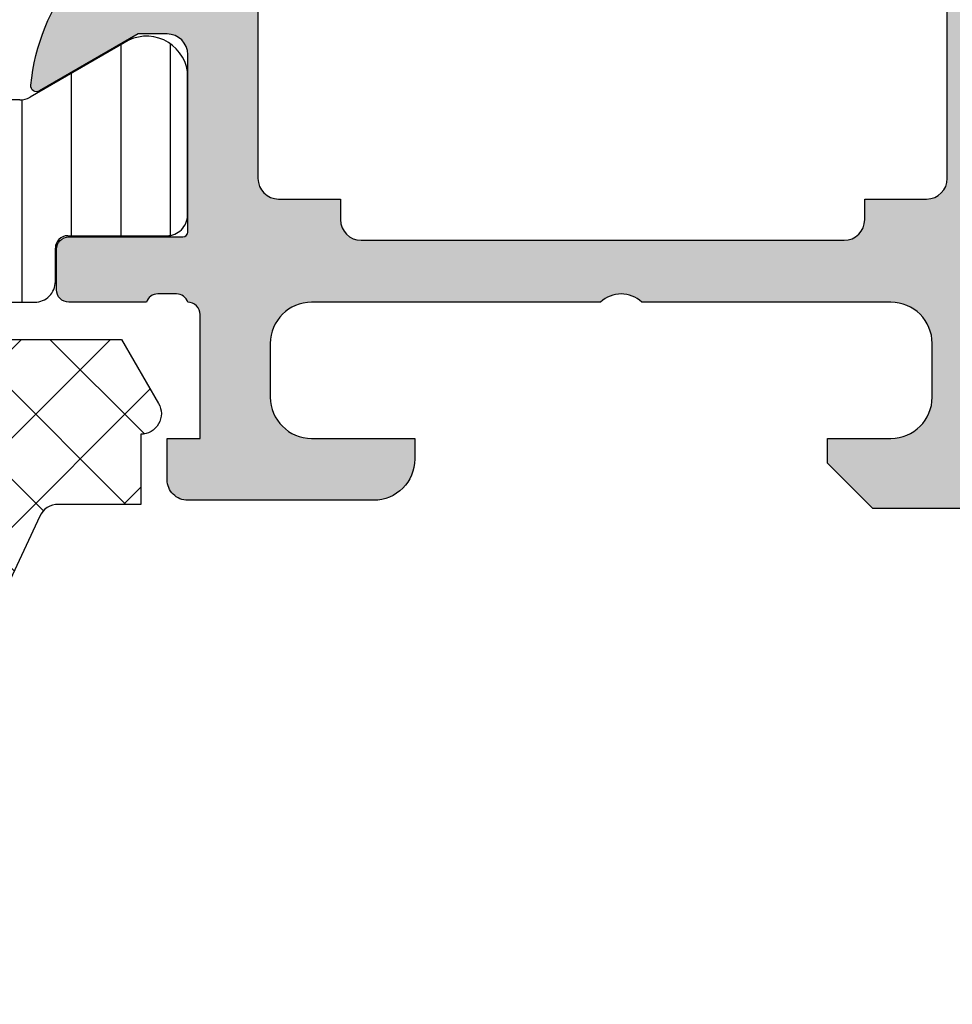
# Model space of a CAD drawing. Header units: millimetres. Extents: x 247761 to 294611, y 172579 to 236863.
# Tile 412 of 596: x 249784 to 249806, y 195423 to 195447. Entities that reach past the tile are written whole.
import ezdxf

# ---------------------------------------------------------------- set-up
doc = ezdxf.new("R2010")
doc.units = ezdxf.units.MM
doc.layers.add('FASÁDA DETAILNÍ', color=4, linetype='Continuous')
doc.layers.add('NOVA', color=240, linetype='Continuous')

# ---------------------------------------------------------------- blocks, each defined once
blk = doc.blocks.new('A$C69D17D4D')
at = {"layer": 'FASÁDA DETAILNÍ'}
h = blk.add_hatch(color=256, dxfattribs=at)
edge = h.paths.add_edge_path()
edge.add_arc((-24856.93811075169, 22086.81045535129), 0.1199999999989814, 0, 90.000000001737)
edge.add_line((-24856.93811075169, 22086.93045535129), (-24859.69810875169, 22086.93045535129))
edge.add_arc((-24859.69810875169, 22087.23045535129), 0.3000000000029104, 180.0000000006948, 270, ccw=False)
edge.add_line((-24859.99810875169, 22087.23045535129), (-24859.99810875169, 22088.21042967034))
edge.add_arc((-24859.69810875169, 22088.21042967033), 0.2999999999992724, 90, 179.9999999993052, ccw=False)
edge.add_line((-24859.69810875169, 22088.51042967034), (-24857.81809775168, 22088.51042967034))
edge.add_arc((-24857.55055441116, 22088.58929676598), 0.278925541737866, 196.4245945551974, 271.1628700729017)
edge.add_line((-24857.54489375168, 22088.31042867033), (-24857.09129975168, 22088.31042867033))
edge.add_arc((-24857.08563134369, 22088.58926611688), 0.2788950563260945, 268.8354106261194, 343.580123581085)
edge.add_line((-24856.81811075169, 22088.51042967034), (-24856.81811075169, 22089.31060438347))
edge.add_arc((-24855.81811075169, 22089.31060438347), 1, 90, 180, ccw=False)
edge.add_line((-24855.81811075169, 22090.31060438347), (-24852.31810339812, 22090.31060438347))
edge.add_arc((-24852.31812322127, 22089.31058456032), 1.000019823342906, 0.0011357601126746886, 89.99886423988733, ccw=False)
edge.add_line((-24851.31810339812, 22089.31060438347), (-24851.31810339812, 22088.81060438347))
edge.add_line((-24851.31810339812, 22088.81060438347), (-24853.81810339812, 22088.81060438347))
edge.add_arc((-24853.81805801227, 22087.81055899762), 1.000045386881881, 90.00260029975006, 179.9973997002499)
edge.add_line((-24854.81810339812, 22087.81060438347), (-24854.81810339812, 22086.51058607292))
edge.add_arc((-24853.81805089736, 22086.51063857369), 1.00005250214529, 180.003007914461, 269.996992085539)
edge.add_line((-24853.81810339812, 22085.51058607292), (-24846.81810339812, 22085.51058607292))
edge.add_arc((-24846.31810339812, 22086.03570782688), 0.7250881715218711, 226.4038161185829, 313.5961838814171)
edge.add_line((-24845.81810339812, 22085.51058607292), (-24839.78401526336, 22085.51058607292))
edge.add_arc((-24839.78406776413, 22086.51063857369), 1.00005250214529, 270.003007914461, 359.996992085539)
edge.add_line((-24838.78401526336, 22086.51058607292), (-24838.78401526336, 22087.81060438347))
edge.add_arc((-24839.78406064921, 22087.81055899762), 1.000045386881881, 0.002600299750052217, 89.99739970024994)
edge.add_line((-24839.78401526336, 22088.81060438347), (-24841.31810339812, 22088.81060438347))
edge.add_line((-24841.31810339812, 22088.81060438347), (-24841.31810339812, 22089.41061048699))
edge.add_line((-24841.31810339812, 22089.41061048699), (-24840.21809729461, 22090.51058607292))
edge.add_line((-24840.21809729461, 22090.51058607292), (-24836.81810339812, 22090.51058607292))
edge.add_line((-24836.81810339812, 22090.51058607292), (-24836.81810339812, 22063.51068525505))
edge.add_line((-24836.81810339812, 22063.51068525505), (-24840.21809729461, 22063.51068525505))
edge.add_line((-24840.21809729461, 22063.51068525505), (-24841.31810339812, 22064.61066084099))
edge.add_line((-24841.31810339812, 22064.61066084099), (-24841.31810339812, 22065.21066694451))
edge.add_line((-24841.31810339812, 22065.21066694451), (-24839.78401526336, 22065.21066694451))
edge.add_arc((-24839.78406064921, 22066.21071233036), 1.000045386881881, 270.00260029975, 359.99739970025)
edge.add_line((-24838.78401526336, 22066.21066694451), (-24838.78401526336, 22067.51068525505))
edge.add_arc((-24839.78406776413, 22067.51063275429), 1.00005250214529, 0.003007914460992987, 89.996992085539)
edge.add_line((-24839.78401526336, 22068.51068525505), (-24845.81810339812, 22068.51068525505))
edge.add_arc((-24846.31810339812, 22067.98556350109), 0.7250881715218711, 46.4038161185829, 133.5961838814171)
edge.add_line((-24846.81810339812, 22068.51068525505), (-24853.81810339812, 22068.51068525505))
edge.add_arc((-24853.81805089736, 22067.51063275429), 1.00005250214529, 90.003007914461, 179.996992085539)
edge.add_line((-24854.81810339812, 22067.51068525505), (-24854.81810339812, 22066.21066694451))
edge.add_arc((-24853.81805801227, 22066.21071233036), 1.000045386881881, 180.00260029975, 269.9973997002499)
edge.add_line((-24853.81810339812, 22065.21066694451), (-24851.31810339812, 22065.21066694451))
edge.add_line((-24851.31810339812, 22065.21066694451), (-24851.31810339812, 22064.71066694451))
edge.add_arc((-24852.31812322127, 22064.71068676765), 1.000019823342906, 270.00113576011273, 359.9988642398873, ccw=False)
edge.add_line((-24852.31810339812, 22063.71066694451), (-24856.81810339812, 22063.71066694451))
edge.add_arc((-24856.81811371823, 22064.2106566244), 0.4999896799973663, 179.9988173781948, 270.0011826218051, ccw=False)
edge.add_line((-24857.31810339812, 22064.21066694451), (-24857.31810339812, 22065.21066694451))
edge.add_line((-24857.31810339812, 22065.21066694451), (-24856.51810034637, 22065.21066694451))
edge.add_line((-24856.51810034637, 22065.21066694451), (-24856.51810034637, 22068.21068220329))
edge.add_arc((-24856.81810806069, 22068.21068489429), 0.3000077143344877, 359.9994860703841, 450.0005139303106)
edge.add_arc((-24857.08563134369, 22068.43185616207), 0.2788950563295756, 16.41987641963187, 91.16458937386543)
edge.add_line((-24857.09129975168, 22068.71069360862), (-24857.54489375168, 22068.71069360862))
edge.add_arc((-24857.55055441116, 22068.43182551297), 0.2789255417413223, 88.83712992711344, 163.5754054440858)
edge.add_line((-24857.81809775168, 22068.51069260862), (-24859.69810875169, 22068.51069260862))
edge.add_arc((-24859.69810875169, 22068.81069260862), 0.2999999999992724, 180, 270, ccw=False)
edge.add_line((-24859.99810875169, 22068.81069260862), (-24859.99810875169, 22069.79066692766))
edge.add_arc((-24859.69810875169, 22069.79066692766), 0.2999999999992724, 90, 180, ccw=False)
edge.add_line((-24859.69810875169, 22070.09066692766), (-24856.93811075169, 22070.09066692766))
edge.add_arc((-24856.93811075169, 22070.21066692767), 0.1200000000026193, 269.9999999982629, 359.999999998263)
edge.add_line((-24856.81811075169, 22070.21066692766), (-24856.81811075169, 22074.51069260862))
edge.add_arc((-24857.31811075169, 22074.51069260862), 0.5, 0, 90)
edge.add_line((-24857.31811075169, 22075.01069260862), (-24858.01811075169, 22075.01069260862))
edge.add_line((-24858.01811075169, 22075.01069260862), (-24860.41093107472, 22073.629197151))
edge.add_arc((-24860.47999096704, 22073.74881239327), 0.1381197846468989, 172.2975625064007, 299.99999999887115, ccw=False)
edge.add_arc((-24855.63863973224, 22073.30119400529), 5.000000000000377, 108.7094007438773, 174.6507719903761, ccw=False)
edge.add_arc((-24857.40286592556, 22078.51056113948), 0.4999999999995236, 288.7094007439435, 431.2905992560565)
edge.add_arc((-24855.63863973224, 22083.71992827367), 5.000000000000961, 185.3492280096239, 251.2905992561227, ccw=False)
edge.add_arc((-24860.47999096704, 22083.27230988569), 0.1381197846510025, 60.00000000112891, 187.7024374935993, ccw=False)
edge.add_line((-24860.41093107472, 22083.39192512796), (-24858.01811075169, 22082.01042967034))
edge.add_line((-24858.01811075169, 22082.01042967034), (-24857.31811075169, 22082.01042967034))
edge.add_arc((-24857.31811075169, 22082.51042967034), 0.5, 270, 360)
edge.add_line((-24856.81811075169, 22082.51042967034), (-24856.81811075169, 22086.81045535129))
edge = h.paths.add_edge_path(flags=16)
edge.add_arc((-24838.91810950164, 22071.51067762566), 0.5, 270, 360)
edge.add_line((-24838.41810950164, 22071.51067762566), (-24838.41810950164, 22083.51058607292))
edge.add_arc((-24838.91810950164, 22083.51058607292), 0.5, 0, 90)
edge.add_line((-24838.91810950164, 22084.01058607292), (-24854.61809119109, 22084.01058607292))
edge.add_arc((-24854.61809119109, 22083.51058607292), 0.5, 90, 180)
edge.add_line((-24855.11809119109, 22083.51058607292), (-24855.11809119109, 22071.51067762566))
edge.add_arc((-24854.61809119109, 22071.51067762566), 0.5, 180, 270)
edge.add_line((-24854.61809119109, 22071.01067762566), (-24853.11809119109, 22071.01067762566))
edge.add_line((-24853.11809119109, 22071.01067762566), (-24853.11809119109, 22070.51067762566))
edge.add_arc((-24852.61809119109, 22070.51067762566), 0.5, 180, 270)
edge.add_line((-24852.61809119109, 22070.01067762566), (-24840.91810950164, 22070.01067762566))
edge.add_arc((-24840.91810950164, 22070.51067762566), 0.5, 270, 360)
edge.add_line((-24840.41810950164, 22070.51067762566), (-24840.41810950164, 22071.01067762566))
edge.add_line((-24840.41810950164, 22071.01067762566), (-24838.91810950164, 22071.01067762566))
h = blk.add_hatch(dxfattribs=at)
h.set_pattern_fill('LINIE', color=256, scale=1.2, angle=90, style=0)
h.set_pattern_definition([(90, (19.28296211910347, -0.6246130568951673), (-1.2, 7.347638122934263e-17), [])])
edge = h.paths.add_edge_path()
edge.add_arc((-24896.40802008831, 22069.81977573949), 0.2999999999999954, 0.0020752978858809, 90.00207529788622, ccw=False)
edge.add_line((-24896.1080200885, 22069.81978660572), (-24896.10799146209, 22069.00945527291))
edge.add_arc((-24895.60799414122, 22069.0094707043), 0.4999973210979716, 180.0017683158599, 270.0023822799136)
edge.add_line((-24895.60797335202, 22068.50947338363), (-24894.7669011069, 22068.50815283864))
edge.add_arc((-24894.76690110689, 22068.30815283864), 0.1999999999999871, 3.979039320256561e-13, 90.00000000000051, ccw=False)
edge.add_line((-24894.5669011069, 22068.30815283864), (-24894.5669011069, 22064.20815283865))
edge.add_arc((-24894.0669011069, 22064.20815283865), 0.5000000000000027, 179.9999999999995, 269.9999999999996)
edge.add_line((-24894.0669011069, 22063.70815283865), (-24893.23615188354, 22063.70815283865))
edge.add_arc((-24893.23615188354, 22064.70815283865), 0.9999999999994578, 270.0000000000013, 344.9999999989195)
edge.add_line((-24892.27022605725, 22064.44933379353), (-24892.06690110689, 22065.20815283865))
edge.add_line((-24892.0669011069, 22065.20815283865), (-24893.0669011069, 22065.20815283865))
edge.add_line((-24893.0669011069, 22065.20815283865), (-24893.0669011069, 22067.50815283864))
edge.add_arc((-24892.06277462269, 22067.50644359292), 1.004127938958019, 90.23408772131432, 179.9024699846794, ccw=False)
edge.add_line((-24892.06687707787, 22068.51056315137), (-24889.06699872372, 22068.51056315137))
edge.add_arc((-24889.07102707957, 22067.5064438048), 1.004127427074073, 360.09751797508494, 449.7701403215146, ccw=False)
edge.add_line((-24888.0669011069, 22067.50815283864), (-24888.0669011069, 22065.20815283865))
edge.add_line((-24888.0669011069, 22065.20815283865), (-24889.0669011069, 22065.20815283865))
edge.add_line((-24889.0669011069, 22065.20815283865), (-24888.86357615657, 22064.44933379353))
edge.add_arc((-24887.89765033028, 22064.70815283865), 1.000000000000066, 195.0000000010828, 269.9999999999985)
edge.add_line((-24887.89765033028, 22063.70815283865), (-24887.0669011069, 22063.70815283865))
edge.add_arc((-24887.06690110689, 22064.20815283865), 0.4999999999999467, 270, 360)
edge.add_line((-24886.5669011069, 22064.20815283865), (-24886.5669011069, 22068.30815283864))
edge.add_arc((-24886.36272801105, 22068.30642428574), 0.2041804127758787, 91.1558689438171, 179.5149389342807, ccw=False)
edge.add_line((-24886.36684680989, 22068.51056315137), (-24860.52548000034, 22068.51058607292))
edge.add_arc((-24860.52549543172, 22069.01058339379), 0.4999973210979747, 270.0017683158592, 360.002382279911)
edge.add_line((-24860.02549811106, 22069.01060418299), (-24860.02552673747, 22069.8209355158))
edge.add_arc((-24859.72552673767, 22069.82094638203), 0.299999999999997, 90.0020752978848, 180.0020752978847, ccw=False)
edge.add_line((-24859.72553760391, 22070.12094638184), (-24857.32553921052, 22070.12070136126))
edge.add_arc((-24857.32555468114, 22070.62069733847), 0.499995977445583, 270.0017728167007, 360.0023777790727)
edge.add_line((-24856.82555870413, 22070.62071808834), (-24856.82568535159, 22074.09725958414))
edge.add_arc((-24857.81549827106, 22073.95491308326), 0.99999607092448, 368.1836833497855, 482.7290913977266)
edge.add_line((-24858.35616366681, 22074.79614614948), (-24860.63977275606, 22073.47759372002))
edge.add_arc((-24860.88978841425, 22073.91059738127), 0.5000000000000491, 270.00213520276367, 300.00207189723, ccw=False)
edge.add_line((-24860.8897697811, 22073.41059738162), (-24895.2440385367, 22073.40951106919))
edge.add_arc((-24895.24405612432, 22073.90951106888), 0.5000000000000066, 240.0020786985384, 270.0020153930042, ccw=False)
edge.add_line((-24895.49404041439, 22073.47648929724), (-24897.77774501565, 22074.79487629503))
edge.add_arc((-24898.31834946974, 22073.95360406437), 0.9999960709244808, 417.2750591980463, 531.8204672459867)
edge.add_line((-24899.30817269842, 22074.09587886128), (-24899.30804605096, 22070.61933736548))
edge.add_arc((-24898.80805007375, 22070.6193528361), 0.4999959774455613, 180.0017728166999, 270.0023777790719)
edge.add_line((-24898.80802932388, 22070.11935685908), (-24896.40803095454, 22070.11977573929))
edge = h.paths.add_edge_path(flags=16)
edge.add_line((-24872.21690735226, 22070.31005134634), (-24872.21690735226, 22071.61004545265))
edge.add_arc((-24871.71691099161, 22071.61004909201), 0.4999963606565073, 89.99958295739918, 180.0004170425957, ccw=False)
edge.add_line((-24871.71690735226, 22072.11004545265), (-24862.86691345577, 22072.11004545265))
edge.add_arc((-24862.86690981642, 22071.61004909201), 0.4999963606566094, -0.0004170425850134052, 90.00041704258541, ccw=False)
edge.add_line((-24862.36691345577, 22071.61004545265), (-24862.36691345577, 22070.31005134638))
edge.add_arc((-24862.86691345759, 22070.31003477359), 0.5000000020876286, 270.0000002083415, 360.0018991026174, ccw=False)
edge.add_line((-24862.86691345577, 22069.8100347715), (-24871.71690735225, 22069.8100347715))
edge.add_arc((-24871.71690735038, 22070.31003477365), 0.5000000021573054, 179.9981009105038, 269.9999997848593, ccw=False)
edge = h.paths.add_edge_path(flags=16)
edge.add_arc((-24882.41691345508, 22070.31003477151), 0.4999999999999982, 179.9999999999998, 270.000000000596, ccw=False)
edge.add_line((-24882.91691345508, 22070.31003477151), (-24882.91691345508, 22071.61004545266))
edge.add_arc((-24882.41691345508, 22071.61004545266), 0.4999999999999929, 89.99999999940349, 179.9999999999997, ccw=False)
edge.add_line((-24882.41691345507, 22072.11004545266), (-24873.71690735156, 22072.11004545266))
edge.add_arc((-24873.71690735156, 22071.61004545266), 0.5000000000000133, 360.0000000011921, 449.99999999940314, ccw=False)
edge.add_line((-24873.21690735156, 22071.61004545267), (-24873.21690735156, 22070.31003477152))
edge.add_arc((-24873.71690735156, 22070.31003477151), 0.5000000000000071, 270.0000000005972, 360.0000000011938, ccw=False)
edge.add_line((-24873.71690735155, 22069.81003477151), (-24882.41691345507, 22069.81003477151))
edge = h.paths.add_edge_path(flags=16)
edge.add_arc((-24884.41690981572, 22071.61004909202), 0.4999963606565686, -0.00041704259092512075, 90.00041704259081, ccw=False)
edge.add_line((-24883.91691345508, 22071.61004545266), (-24883.91691345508, 22070.31005134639))
edge.add_arc((-24884.41691345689, 22070.3100347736), 0.5000000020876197, 270.00000020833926, 360.0018991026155, ccw=False)
edge.add_line((-24884.41691345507, 22069.81003477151), (-24893.26692261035, 22069.81003477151))
edge.add_arc((-24893.26692261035, 22070.31001951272), 0.4999847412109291, 179.9999999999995, 270.0000000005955, ccw=False)
edge.add_line((-24893.76690735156, 22070.31001951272), (-24893.76690735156, 22071.61003019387))
edge.add_arc((-24893.26689209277, 22071.61003019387), 0.5000152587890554, 89.99999999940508, 180.0000000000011, ccw=False)
edge.add_line((-24893.26689209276, 22072.11004545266), (-24884.41691345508, 22072.11004545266))
h = blk.add_hatch(dxfattribs=at)
h.set_pattern_fill('ANSI37', color=256, scale=0.48, angle=-1.272221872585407e-14, style=0)
h.set_pattern_definition([(44.99999999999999, (-24886.81810339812, 22063.51058625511), (-1.077630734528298, 1.077630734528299), []), (135, (-24886.81810339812, 22063.51058625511), (-1.077630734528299, -1.077630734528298), [])])
edge = h.paths.add_edge_path(flags=16)
edge.add_line((-24890.21938039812, 22064.17488025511), (-24890.11963639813, 22065.56773425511))
edge.add_arc((-24890.71810331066, 22065.61059174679), 0.5999995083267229, 355.9039194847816, 450.0000083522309)
edge.add_arc((-24890.71810348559, 22065.61059174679), 0.5999995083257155, 89.99999164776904, 184.0960805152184)
edge.add_line((-24891.31657039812, 22065.56773425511), (-24891.21682639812, 22064.17488025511))
edge.add_arc((-24890.71810339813, 22064.21059473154), 0.5000001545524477, 184.0960643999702, 355.9039356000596)
edge = h.paths.add_edge_path(flags=16)
edge.add_arc((-24892.31810002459, 22061.01058662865), 0.4999996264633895, 359.9999571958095, 450.0000428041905)
edge.add_line((-24892.31810039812, 22061.51058625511), (-24895.91178539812, 22061.51058625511))
edge.add_arc((-24895.91178541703, 22061.01058592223), 0.5000003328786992, 89.99999783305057, 203.2180266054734)
edge.add_line((-24896.37129139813, 22060.81347025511), (-24893.65541339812, 22054.48236825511))
edge.add_arc((-24893.19590804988, 22054.67948417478), 0.4999998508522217, 203.2180817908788, 272.5001106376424)
edge.add_line((-24893.17409739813, 22054.17996025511), (-24892.29629039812, 22054.21828625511))
edge.add_arc((-24892.31809988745, 22054.71780986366), 0.4999994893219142, 272.4999791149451, 360.0000448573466)
edge.add_line((-24891.81810039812, 22054.71781025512), (-24891.81810039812, 22061.01058625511))
edge = h.paths.add_edge_path(flags=16)
edge.add_line((-24866.76418139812, 22055.60242425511), (-24862.61551139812, 22064.49927725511))
edge.add_arc((-24863.06866513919, 22064.71058639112), 0.4999998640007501, 334.9999920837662, 450.0000296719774)
edge.add_line((-24863.06866539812, 22065.21058625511), (-24872.41810039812, 22065.21058625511))
edge.add_arc((-24872.41810077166, 22064.71058662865), 0.4999996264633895, 89.9999571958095, 180.0000428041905)
edge.add_line((-24872.91810039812, 22064.71058625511), (-24872.91810039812, 22055.58666325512))
edge.add_arc((-24872.41810033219, 22055.58666342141), 0.5000000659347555, 180.0000190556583, 272.5000272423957)
edge.add_line((-24872.39629039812, 22055.08713925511), (-24867.19552639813, 22055.31420925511))
edge.add_arc((-24867.21733612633, 22055.81373466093), 0.5000012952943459, 272.4999974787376, 334.9999080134)
edge = h.paths.add_edge_path(flags=16)
edge.add_arc((-24875.61810002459, 22064.71058662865), 0.4999996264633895, 359.9999571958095, 450.0000428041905)
edge.add_line((-24875.61810039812, 22065.21058625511), (-24882.81810039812, 22065.21058625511))
edge.add_arc((-24882.81810077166, 22064.71058662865), 0.4999996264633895, 89.9999571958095, 180.0000428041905)
edge.add_line((-24883.31810039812, 22064.71058625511), (-24883.31810039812, 22063.51058625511))
edge.add_arc((-24885.31809890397, 22063.51058476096), 1.99999850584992, -90.00004280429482, 4.28042947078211e-05, ccw=False)
edge.add_line((-24885.31810039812, 22061.51058625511), (-24889.11810039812, 22061.51058625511))
edge.add_arc((-24889.11810077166, 22061.01058662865), 0.4999996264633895, 89.9999571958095, 180.0000428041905)
edge.add_line((-24889.61810039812, 22061.01058625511), (-24889.61810039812, 22054.85752525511))
edge.add_arc((-24889.11810033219, 22054.8575254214), 0.5000000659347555, 180.0000190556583, 272.5000272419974)
edge.add_line((-24889.09629039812, 22054.35800125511), (-24883.59629039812, 22054.59813625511))
edge.add_arc((-24883.61809988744, 22055.09765986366), 0.4999994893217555, 272.4999791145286, 360.0000448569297)
edge.add_line((-24883.11810039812, 22055.09766025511), (-24883.11810039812, 22060.41058625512))
edge.add_arc((-24882.01810039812, 22060.41058625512), 1.099999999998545, 0, 180, ccw=False)
edge.add_line((-24880.91810039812, 22060.41058625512), (-24880.91810039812, 22055.23737525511))
edge.add_arc((-24880.41810033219, 22055.23737542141), 0.5000000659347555, 180.0000190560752, 272.5000272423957)
edge.add_line((-24880.39629039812, 22054.73785125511), (-24875.59629039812, 22054.94742425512))
edge.add_arc((-24875.61809988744, 22055.44694786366), 0.4999994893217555, 272.4999791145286, 360.0000448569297)
edge.add_line((-24875.11810039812, 22055.44694825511), (-24875.11810039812, 22064.71058625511))
edge = h.paths.add_edge_path()
edge.add_line((-24860.40504739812, 22063.32412925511), (-24864.50289639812, 22054.53626325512))
edge.add_ellipse((-24867.22182176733, 22055.80412074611), major_axis=(-3.000002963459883, 0), ratio=1, start_angle=92.50005883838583, end_angle=154.9999693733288, ccw=False)
edge.add_line((-24867.09096039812, 22052.80697325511), (-24867.73991039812, 22052.77863925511))
edge.add_ellipse((-24867.7181009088, 22052.27911564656), major_axis=(-0.4999994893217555, 0), ratio=1, start_angle=-87.50002088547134, end_angle=4.4856929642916e-05)
edge.add_line((-24868.21810039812, 22052.27911525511), (-24868.21810039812, 22051.31058625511))
edge.add_ellipse((-24868.31810032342, 22051.31058618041), major_axis=(-0.09999992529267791, 0), ratio=1, start_angle=89.99995719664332, end_angle=180.0000428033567, ccw=False)
edge.add_line((-24868.31810039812, 22051.21058625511), (-24868.91810039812, 22051.21058625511))
edge.add_ellipse((-24868.91810047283, 22051.31058618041), major_axis=(-0.09999992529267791, 0), ratio=1, start_angle=-4.280335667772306e-05, end_angle=90.00004280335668, ccw=False)
edge.add_line((-24869.01810039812, 22051.31058625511), (-24869.01810039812, 22052.21362425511))
edge.add_ellipse((-24869.51810046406, 22052.21362408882), major_axis=(-0.5000000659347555, 0), ratio=1, start_angle=180.0000190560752, end_angle=272.5000272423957)
edge.add_line((-24869.53991039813, 22052.71314825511), (-24878.44020439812, 22052.31931025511))
edge.add_ellipse((-24878.41810029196, 22051.81979897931), major_axis=(-0.5000001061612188, 0), ratio=1, start_angle=-87.46623077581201, end_angle=8.29869475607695e-05)
edge.add_line((-24878.91810039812, 22051.81979825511), (-24878.91810039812, 22051.21058625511))
edge.add_ellipse((-24879.01810032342, 22051.21058618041), major_axis=(-0.09999992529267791, 0), ratio=1, start_angle=89.99995719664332, end_angle=180.0000428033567, ccw=False)
edge.add_line((-24879.01810039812, 22051.11058625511), (-24879.61810039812, 22051.11058625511))
edge.add_ellipse((-24879.61810047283, 22051.21058618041), major_axis=(-0.09999992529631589, 0), ratio=1, start_angle=-4.280335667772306e-05, end_angle=90.00004280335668, ccw=False)
edge.add_line((-24879.71810039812, 22051.21058625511), (-24879.71810039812, 22051.74014825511))
edge.add_ellipse((-24880.21810089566, 22051.74014856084), major_axis=(-0.5000004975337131, 0), ratio=1, start_angle=179.9999649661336, end_angle=272.5336979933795)
edge.add_line((-24880.24020439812, 22052.23966025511), (-24891.78042939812, 22051.72900425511))
edge.add_ellipse((-24891.75861986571, 22051.22947965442), major_axis=(-0.5000004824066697, 0), ratio=1, start_angle=-87.50002091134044, end_angle=3.217057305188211)
edge.add_line((-24892.25783239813, 22051.20142025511), (-24891.96926939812, 22046.06767725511))
edge.add_ellipse((-24891.55885139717, 22046.18323267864), major_axis=(-0.4263754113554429, 0), ratio=1, start_angle=15.72485447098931, end_angle=159.2410276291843)
edge.add_line((-24891.16015639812, 22046.03210925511), (-24891.16139639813, 22046.26471225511))
edge.add_line((-24891.16139639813, 22046.26471225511), (-24891.45953439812, 22048.14729125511))
edge.add_line((-24891.45953439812, 22048.14729125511), (-24891.05910839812, 22050.99657625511))
edge.add_ellipse((-24890.76202780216, 22050.95482565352), major_axis=(-0.2999999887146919, 0), ratio=1, start_angle=235.4022536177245, end_angle=352.00025595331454, ccw=False)
edge.add_ellipse((-24892.29514118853, 22048.73225456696), major_axis=(-3.000047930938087, 0), ratio=1, start_angle=161.991575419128, end_angle=235.40235871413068, ccw=False)
edge.add_line((-24889.44206239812, 22047.80476925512), (-24890.07563839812, 22045.54987825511))
edge.add_ellipse((-24890.85085090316, 22045.7108077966), major_axis=(-0.7917403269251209, 0), ratio=1, start_angle=96.79834625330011, end_angle=168.2723102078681, ccw=False)
edge.add_line((-24890.75712839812, 22044.92463425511), (-24891.81533839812, 22044.92341325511))
edge.add_ellipse((-24891.68621415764, 22046.10249948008), major_axis=(-1.186135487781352, 0), ratio=1, start_angle=18.65557644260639, end_angle=83.75032184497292, ccw=False)
edge.add_line((-24892.81002839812, 22045.72308025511), (-24893.90436139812, 22048.96442025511))
edge.add_line((-24893.90436139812, 22048.96442025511), (-24896.79413939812, 22057.01421525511))
edge.add_line((-24896.79413939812, 22057.01421525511), (-24901.12694839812, 22066.91209225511))
edge.add_ellipse((-24900.66793940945, 22067.11036232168), major_axis=(-0.5000002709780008, 0), ratio=1, start_angle=-89.93342362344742, end_angle=23.362049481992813, ccw=False)
edge.add_line((-24900.66852039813, 22067.61036225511), (-24900.12181939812, 22067.61099725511))
edge.add_ellipse((-24900.12123912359, 22067.11099715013), major_axis=(-0.5000004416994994, 0), ratio=1, start_angle=203.9208245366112, end_angle=270.0664945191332, ccw=False)
edge.add_line((-24899.66418539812, 22067.31373425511), (-24898.26242939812, 22064.10973125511))
edge.add_ellipse((-24897.34628831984, 22064.51058559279), major_axis=(-0.9999993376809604, 0), ratio=1, start_angle=23.63161472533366, end_angle=90.00005281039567)
edge.add_line((-24897.34628739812, 22063.51058625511), (-24892.11834539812, 22063.51058625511))
edge.add_line((-24892.11834539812, 22063.51058625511), (-24892.11833639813, 22065.31006525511))
edge.add_line((-24892.11833639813, 22065.31006525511), (-24892.63313739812, 22065.44800725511))
edge.add_ellipse((-24892.51837214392, 22065.7251612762), major_axis=(-0.2999756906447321, 0), ratio=1, start_angle=-22.50356669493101, end_angle=67.50629973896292, ccw=False)
edge.add_line((-24892.79550639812, 22065.83997425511), (-24891.94633939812, 22067.11010125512))
edge.add_ellipse((-24891.08047521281, 22066.61038048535), major_axis=(-0.9997207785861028, 0), ratio=1, start_angle=269.9923881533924, end_angle=330.00923930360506, ccw=False)
edge.add_line((-24891.08034239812, 22067.61010125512), (-24890.35598139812, 22067.61007025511))
edge.add_ellipse((-24890.35618945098, 22066.61033242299), major_axis=(-0.9997378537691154, 0), ratio=1, start_angle=209.9913249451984, end_angle=269.98807632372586, ccw=False)
edge.add_line((-24889.49031539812, 22067.11007025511), (-24888.64114839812, 22065.83997425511))
edge.add_ellipse((-24888.91829589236, 22065.72516236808), major_axis=(-0.2999875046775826, 0), ratio=1, start_angle=112.49860380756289, end_angle=202.5024061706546, ccw=False)
edge.add_line((-24888.80350239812, 22065.44800725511), (-24889.31831839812, 22065.31003525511))
edge.add_line((-24889.31831839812, 22065.31003525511), (-24889.31832639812, 22063.51058625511))
edge.add_line((-24889.31832639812, 22063.51058625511), (-24886.11809939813, 22063.51058625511))
edge.add_ellipse((-24886.118099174, 22063.810586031), major_axis=(-0.2999997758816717, 0), ratio=1, start_angle=89.99995719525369, end_angle=180.0000428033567)
edge.add_line((-24885.81809939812, 22063.81058625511), (-24885.81809939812, 22067.11058225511))
edge.add_ellipse((-24885.31809977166, 22067.11058262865), major_axis=(-0.4999996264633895, 0), ratio=1, start_angle=-90.00004280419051, end_angle=4.280419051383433e-05, ccw=False)
edge.add_line((-24885.31809939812, 22067.61058225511), (-24858.42047739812, 22067.61058225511))
edge.add_line((-24858.42047739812, 22067.61058225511), (-24857.52535939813, 22066.06019025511))
edge.add_ellipse((-24857.95837195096, 22065.81019016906), major_axis=(-0.4999999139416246, 0), ratio=1, start_angle=90.00006335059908, end_angle=210.0000170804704, ccw=False)
edge.add_line((-24857.95837139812, 22065.31019025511), (-24857.95837139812, 22063.61281925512))
edge.add_line((-24857.95837139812, 22063.61281925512), (-24859.95189339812, 22063.61281925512))
edge.add_ellipse((-24859.95189374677, 22063.11281899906), major_axis=(-0.500000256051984, 0), ratio=1, start_angle=269.9999600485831, end_angle=334.9998714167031)
h = blk.add_hatch(dxfattribs=at)
h.set_pattern_fill('ANSI37', color=256, scale=0.48, angle=-1.272221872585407e-14, style=0)
h.set_pattern_definition([(44.99999999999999, (-24886.81810339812, 22063.51058607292), (-1.077630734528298, 1.077630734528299), []), (135, (-24886.81810339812, 22063.51058607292), (-1.077630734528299, -1.077630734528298), [])])
edge = h.paths.add_edge_path(flags=16)
edge.add_line((-24890.21938039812, 22064.17488007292), (-24890.11963639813, 22065.56773407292))
edge.add_arc((-24890.71810331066, 22065.6105915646), 0.5999995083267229, 355.9039194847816, 450.0000083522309)
edge.add_arc((-24890.71810348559, 22065.6105915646), 0.5999995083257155, 89.99999164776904, 184.0960805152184)
edge.add_line((-24891.31657039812, 22065.56773407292), (-24891.21682639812, 22064.17488007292))
edge.add_arc((-24890.71810339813, 22064.21059454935), 0.5000001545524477, 184.0960643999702, 355.9039356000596)
edge = h.paths.add_edge_path(flags=16)
edge.add_arc((-24892.31810002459, 22061.01058644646), 0.4999996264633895, 359.9999571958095, 450.0000428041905)
edge.add_line((-24892.31810039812, 22061.51058607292), (-24895.91178539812, 22061.51058607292))
edge.add_arc((-24895.91178541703, 22061.01058574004), 0.5000003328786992, 89.99999783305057, 203.2180266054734)
edge.add_line((-24896.37129139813, 22060.81347007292), (-24893.65541339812, 22054.48236807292))
edge.add_arc((-24893.19590804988, 22054.67948399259), 0.4999998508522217, 203.2180817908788, 272.5001106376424)
edge.add_line((-24893.17409739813, 22054.17996007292), (-24892.29629039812, 22054.21828607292))
edge.add_arc((-24892.31809988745, 22054.71780968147), 0.4999994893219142, 272.4999791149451, 360.0000448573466)
edge.add_line((-24891.81810039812, 22054.71781007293), (-24891.81810039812, 22061.01058607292))
edge = h.paths.add_edge_path(flags=16)
edge.add_line((-24866.76418139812, 22055.60242407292), (-24862.61551139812, 22064.49927707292))
edge.add_arc((-24863.06866513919, 22064.71058620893), 0.4999998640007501, 334.9999920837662, 450.0000296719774)
edge.add_line((-24863.06866539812, 22065.21058607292), (-24872.41810039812, 22065.21058607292))
edge.add_arc((-24872.41810077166, 22064.71058644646), 0.4999996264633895, 89.9999571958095, 180.0000428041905)
edge.add_line((-24872.91810039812, 22064.71058607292), (-24872.91810039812, 22055.58666307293))
edge.add_arc((-24872.41810033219, 22055.58666323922), 0.5000000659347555, 180.0000190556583, 272.5000272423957)
edge.add_line((-24872.39629039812, 22055.08713907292), (-24867.19552639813, 22055.31420907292))
edge.add_arc((-24867.21733612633, 22055.81373447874), 0.5000012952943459, 272.4999974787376, 334.9999080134)
edge = h.paths.add_edge_path(flags=16)
edge.add_arc((-24875.61810002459, 22064.71058644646), 0.4999996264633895, 359.9999571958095, 450.0000428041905)
edge.add_line((-24875.61810039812, 22065.21058607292), (-24882.81810039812, 22065.21058607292))
edge.add_arc((-24882.81810077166, 22064.71058644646), 0.4999996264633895, 89.9999571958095, 180.0000428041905)
edge.add_line((-24883.31810039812, 22064.71058607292), (-24883.31810039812, 22063.51058607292))
edge.add_arc((-24885.31809890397, 22063.51058457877), 1.99999850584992, -90.00004280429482, 4.28042947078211e-05, ccw=False)
edge.add_line((-24885.31810039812, 22061.51058607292), (-24889.11810039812, 22061.51058607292))
edge.add_arc((-24889.11810077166, 22061.01058644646), 0.4999996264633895, 89.9999571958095, 180.0000428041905)
edge.add_line((-24889.61810039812, 22061.01058607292), (-24889.61810039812, 22054.85752507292))
edge.add_arc((-24889.11810033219, 22054.85752523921), 0.5000000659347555, 180.0000190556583, 272.5000272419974)
edge.add_line((-24889.09629039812, 22054.35800107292), (-24883.59629039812, 22054.59813607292))
edge.add_arc((-24883.61809988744, 22055.09765968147), 0.4999994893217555, 272.4999791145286, 360.0000448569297)
edge.add_line((-24883.11810039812, 22055.09766007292), (-24883.11810039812, 22060.41058607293))
edge.add_arc((-24882.01810039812, 22060.41058607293), 1.099999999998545, 0, 180, ccw=False)
edge.add_line((-24880.91810039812, 22060.41058607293), (-24880.91810039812, 22055.23737507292))
edge.add_arc((-24880.41810033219, 22055.23737523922), 0.5000000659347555, 180.0000190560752, 272.5000272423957)
edge.add_line((-24880.39629039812, 22054.73785107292), (-24875.59629039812, 22054.94742407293))
edge.add_arc((-24875.61809988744, 22055.44694768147), 0.4999994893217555, 272.4999791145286, 360.0000448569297)
edge.add_line((-24875.11810039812, 22055.44694807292), (-24875.11810039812, 22064.71058607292))
edge = h.paths.add_edge_path()
edge.add_line((-24860.40504739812, 22063.32412907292), (-24864.50289639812, 22054.53626307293))
edge.add_ellipse((-24867.22182176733, 22055.80412056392), major_axis=(-3.000002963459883, 0), ratio=1, start_angle=92.50005883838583, end_angle=154.9999693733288, ccw=False)
edge.add_line((-24867.09096039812, 22052.80697307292), (-24867.73991039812, 22052.77863907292))
edge.add_ellipse((-24867.7181009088, 22052.27911546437), major_axis=(-0.4999994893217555, 0), ratio=1, start_angle=-87.50002088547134, end_angle=4.4856929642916e-05)
edge.add_line((-24868.21810039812, 22052.27911507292), (-24868.21810039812, 22051.31058607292))
edge.add_ellipse((-24868.31810032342, 22051.31058599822), major_axis=(-0.09999992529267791, 0), ratio=1, start_angle=89.99995719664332, end_angle=180.0000428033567, ccw=False)
edge.add_line((-24868.31810039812, 22051.21058607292), (-24868.91810039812, 22051.21058607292))
edge.add_ellipse((-24868.91810047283, 22051.31058599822), major_axis=(-0.09999992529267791, 0), ratio=1, start_angle=-4.280335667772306e-05, end_angle=90.00004280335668, ccw=False)
edge.add_line((-24869.01810039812, 22051.31058607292), (-24869.01810039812, 22052.21362407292))
edge.add_ellipse((-24869.51810046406, 22052.21362390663), major_axis=(-0.5000000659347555, 0), ratio=1, start_angle=180.0000190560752, end_angle=272.5000272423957)
edge.add_line((-24869.53991039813, 22052.71314807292), (-24878.44020439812, 22052.31931007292))
edge.add_ellipse((-24878.41810029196, 22051.81979879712), major_axis=(-0.5000001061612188, 0), ratio=1, start_angle=-87.46623077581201, end_angle=8.29869475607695e-05)
edge.add_line((-24878.91810039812, 22051.81979807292), (-24878.91810039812, 22051.21058607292))
edge.add_ellipse((-24879.01810032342, 22051.21058599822), major_axis=(-0.09999992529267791, 0), ratio=1, start_angle=89.99995719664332, end_angle=180.0000428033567, ccw=False)
edge.add_line((-24879.01810039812, 22051.11058607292), (-24879.61810039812, 22051.11058607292))
edge.add_ellipse((-24879.61810047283, 22051.21058599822), major_axis=(-0.09999992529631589, 0), ratio=1, start_angle=-4.280335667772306e-05, end_angle=90.00004280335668, ccw=False)
edge.add_line((-24879.71810039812, 22051.21058607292), (-24879.71810039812, 22051.74014807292))
edge.add_ellipse((-24880.21810089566, 22051.74014837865), major_axis=(-0.5000004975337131, 0), ratio=1, start_angle=179.9999649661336, end_angle=272.5336979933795)
edge.add_line((-24880.24020439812, 22052.23966007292), (-24891.78042939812, 22051.72900407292))
edge.add_ellipse((-24891.75861986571, 22051.22947947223), major_axis=(-0.5000004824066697, 0), ratio=1, start_angle=-87.50002091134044, end_angle=3.217057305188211)
edge.add_line((-24892.25783239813, 22051.20142007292), (-24891.96926939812, 22046.06767707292))
edge.add_ellipse((-24891.55885139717, 22046.18323249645), major_axis=(-0.4263754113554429, 0), ratio=1, start_angle=15.72485447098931, end_angle=159.2410276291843)
edge.add_line((-24891.16015639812, 22046.03210907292), (-24891.16139639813, 22046.26471207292))
edge.add_line((-24891.16139639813, 22046.26471207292), (-24891.45953439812, 22048.14729107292))
edge.add_line((-24891.45953439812, 22048.14729107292), (-24891.05910839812, 22050.99657607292))
edge.add_ellipse((-24890.76202780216, 22050.95482547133), major_axis=(-0.2999999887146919, 0), ratio=1, start_angle=235.4022536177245, end_angle=352.00025595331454, ccw=False)
edge.add_ellipse((-24892.29514118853, 22048.73225438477), major_axis=(-3.000047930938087, 0), ratio=1, start_angle=161.991575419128, end_angle=235.40235871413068, ccw=False)
edge.add_line((-24889.44206239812, 22047.80476907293), (-24890.07563839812, 22045.54987807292))
edge.add_ellipse((-24890.85085090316, 22045.71080761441), major_axis=(-0.7917403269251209, 0), ratio=1, start_angle=96.79834625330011, end_angle=168.2723102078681, ccw=False)
edge.add_line((-24890.75712839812, 22044.92463407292), (-24891.81533839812, 22044.92341307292))
edge.add_ellipse((-24891.68621415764, 22046.10249929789), major_axis=(-1.186135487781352, 0), ratio=1, start_angle=18.65557644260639, end_angle=83.75032184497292, ccw=False)
edge.add_line((-24892.81002839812, 22045.72308007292), (-24893.90436139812, 22048.96442007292))
edge.add_line((-24893.90436139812, 22048.96442007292), (-24896.79413939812, 22057.01421507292))
edge.add_line((-24896.79413939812, 22057.01421507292), (-24901.12694839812, 22066.91209207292))
edge.add_ellipse((-24900.66793940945, 22067.11036213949), major_axis=(-0.5000002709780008, 0), ratio=1, start_angle=-89.93342362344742, end_angle=23.362049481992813, ccw=False)
edge.add_line((-24900.66852039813, 22067.61036207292), (-24900.12181939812, 22067.61099707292))
edge.add_ellipse((-24900.12123912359, 22067.11099696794), major_axis=(-0.5000004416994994, 0), ratio=1, start_angle=203.9208245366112, end_angle=270.0664945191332, ccw=False)
edge.add_line((-24899.66418539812, 22067.31373407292), (-24898.26242939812, 22064.10973107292))
edge.add_ellipse((-24897.34628831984, 22064.5105854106), major_axis=(-0.9999993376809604, 0), ratio=1, start_angle=23.63161472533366, end_angle=90.00005281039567)
edge.add_line((-24897.34628739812, 22063.51058607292), (-24892.11834539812, 22063.51058607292))
edge.add_line((-24892.11834539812, 22063.51058607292), (-24892.11833639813, 22065.31006507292))
edge.add_line((-24892.11833639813, 22065.31006507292), (-24892.63313739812, 22065.44800707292))
edge.add_ellipse((-24892.51837214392, 22065.72516109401), major_axis=(-0.2999756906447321, 0), ratio=1, start_angle=-22.50356669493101, end_angle=67.50629973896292, ccw=False)
edge.add_line((-24892.79550639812, 22065.83997407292), (-24891.94633939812, 22067.11010107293))
edge.add_ellipse((-24891.08047521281, 22066.61038030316), major_axis=(-0.9997207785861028, 0), ratio=1, start_angle=269.9923881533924, end_angle=330.00923930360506, ccw=False)
edge.add_line((-24891.08034239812, 22067.61010107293), (-24890.35598139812, 22067.61007007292))
edge.add_ellipse((-24890.35618945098, 22066.6103322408), major_axis=(-0.9997378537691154, 0), ratio=1, start_angle=209.9913249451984, end_angle=269.98807632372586, ccw=False)
edge.add_line((-24889.49031539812, 22067.11007007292), (-24888.64114839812, 22065.83997407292))
edge.add_ellipse((-24888.91829589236, 22065.72516218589), major_axis=(-0.2999875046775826, 0), ratio=1, start_angle=112.49860380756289, end_angle=202.5024061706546, ccw=False)
edge.add_line((-24888.80350239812, 22065.44800707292), (-24889.31831839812, 22065.31003507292))
edge.add_line((-24889.31831839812, 22065.31003507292), (-24889.31832639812, 22063.51058607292))
edge.add_line((-24889.31832639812, 22063.51058607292), (-24886.11809939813, 22063.51058607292))
edge.add_ellipse((-24886.118099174, 22063.81058584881), major_axis=(-0.2999997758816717, 0), ratio=1, start_angle=89.99995719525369, end_angle=180.0000428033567)
edge.add_line((-24885.81809939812, 22063.81058607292), (-24885.81809939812, 22067.11058207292))
edge.add_ellipse((-24885.31809977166, 22067.11058244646), major_axis=(-0.4999996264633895, 0), ratio=1, start_angle=-90.00004280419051, end_angle=4.280419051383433e-05, ccw=False)
edge.add_line((-24885.31809939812, 22067.61058207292), (-24858.42047739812, 22067.61058207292))
edge.add_line((-24858.42047739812, 22067.61058207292), (-24857.52535939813, 22066.06019007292))
edge.add_ellipse((-24857.95837195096, 22065.81018998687), major_axis=(-0.4999999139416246, 0), ratio=1, start_angle=90.00006335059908, end_angle=210.0000170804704, ccw=False)
edge.add_line((-24857.95837139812, 22065.31019007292), (-24857.95837139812, 22063.61281907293))
edge.add_line((-24857.95837139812, 22063.61281907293), (-24859.95189339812, 22063.61281907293))
edge.add_ellipse((-24859.95189374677, 22063.11281881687), major_axis=(-0.500000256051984, 0), ratio=1, start_angle=269.9999600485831, end_angle=334.9998714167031)
for p, q in [((-24858.35616366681, 22074.79614614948), (-24860.63977275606, 22073.47759372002)), ((-24856.82555870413, 22070.62071808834), (-24856.82568535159, 22074.09725958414)), ((-24860.8897697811, 22073.41059738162), (-24895.24403853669, 22073.40951106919)), ((-24859.72553760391, 22070.12094638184), (-24857.32553921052, 22070.12070136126)), ((-24860.02549811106, 22069.01060418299), (-24860.02552673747, 22069.8209355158)), ((-24886.36684680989, 22068.51056315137), (-24860.52548000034, 22068.51058607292))]:
    blk.add_line(p, q, dxfattribs=at)
blk.add_lwpolyline([(-24836.81810339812, 22063.51068525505), (-24840.21809729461, 22063.51068525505), (-24841.31810339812, 22064.61066084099), (-24841.31810339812, 22065.21066694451), (-24839.78401526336, 22065.21066694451, 0.4141869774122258), (-24838.78401526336, 22066.21066694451), (-24838.78401526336, 22067.51068525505, 0.4141828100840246), (-24839.78401526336, 22068.51068525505), (-24845.81810339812, 22068.51068525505, 0.3999328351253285), (-24846.81810339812, 22068.51068525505), (-24853.81810339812, 22068.51068525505, 0.4141828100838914), (-24854.81810339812, 22067.51068525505), (-24854.81810339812, 22066.21066694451, 0.4141869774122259), (-24853.81810339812, 22065.21066694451), (-24851.31810339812, 22065.21066694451), (-24851.31810339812, 22064.71066694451, -0.4142019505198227), (-24852.31810339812, 22063.71066694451), (-24856.81810339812, 22063.71066694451, -0.414225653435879), (-24857.31810339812, 22064.21066694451), (-24857.31810339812, 22065.21066694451), (-24856.51810034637, 22065.21066694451), (-24856.51810034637, 22068.21068220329, 0.4142188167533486), (-24856.81811075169, 22068.51069260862, 0.338212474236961), (-24857.09129975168, 22068.71069360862), (-24857.54489375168, 22068.71069360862, 0.3381811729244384), (-24857.81809775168, 22068.51069260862), (-24859.69810875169, 22068.51069260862, -0.414213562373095), (-24859.99810875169, 22068.81069260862), (-24859.99810875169, 22069.79066692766, -0.414213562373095), (-24859.69810875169, 22070.09066692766), (-24856.93811075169, 22070.09066692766, 0.414213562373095), (-24856.81811075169, 22070.21066692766), (-24856.81811075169, 22074.51069260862, 0.414213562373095), (-24857.31811075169, 22075.01069260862), (-24858.01811075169, 22075.01069260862), (-24860.41093107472, 22073.629197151, -0.6230654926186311), (-24860.61686456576, 22073.76732435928, -0.295935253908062), (-24857.24248172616, 22078.0369823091, 0.717126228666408)], format="xyb", dxfattribs=at)
blk.add_lwpolyline([(-24838.91810950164, 22071.01067762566, 0.414213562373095), (-24838.41810950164, 22071.51067762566), (-24838.41810950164, 22083.51058607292, 0.414213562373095), (-24838.91810950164, 22084.01058607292), (-24854.61809119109, 22084.01058607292, 0.414213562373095), (-24855.11809119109, 22083.51058607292), (-24855.11809119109, 22071.51067762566, 0.414213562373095), (-24854.61809119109, 22071.01067762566), (-24853.11809119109, 22071.01067762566), (-24853.11809119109, 22070.51067762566, 0.414213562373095), (-24852.61809119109, 22070.01067762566), (-24840.91810950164, 22070.01067762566, 0.414213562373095), (-24840.41810950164, 22070.51067762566), (-24840.41810950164, 22071.01067762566)], format="xyb", close=True, dxfattribs=at)
at = {"layer": 'FASÁDA DETAILNÍ', "extrusion": (0, 0, -1)}
for points in [[(24885.31809939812, 22067.61058225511), (24858.42047739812, 22067.61058225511), (24857.52535939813, 22066.06019025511), (24857.52535939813, 22066.06019025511, 0.57735), (24857.95837139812, 22065.31019025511), (24857.95837139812, 22063.61281925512), (24859.95189339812, 22063.61281925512), (24859.95189339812, 22063.61281925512, -0.291473), (24860.40504739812, 22063.32412925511), (24860.40504739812, 22063.32412925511), (24864.50289639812, 22054.53626325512)], [(24885.31809939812, 22067.61058207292), (24858.42047739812, 22067.61058207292), (24857.52535939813, 22066.06019007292), (24857.52535939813, 22066.06019007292, 0.57735), (24857.95837139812, 22065.31019007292), (24857.95837139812, 22063.61281907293), (24859.95189339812, 22063.61281907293), (24859.95189339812, 22063.61281907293, -0.291473), (24860.40504739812, 22063.32412907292), (24860.40504739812, 22063.32412907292), (24864.50289639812, 22054.53626307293)]]:
    blk.add_lwpolyline(points, format="xyb", dxfattribs=at)
at = {"layer": 'FASÁDA DETAILNÍ'}
for centre, radius, start, end in [((-24857.81549827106, 22073.95491308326), 0.9999960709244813, 8.183683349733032, 122.7290913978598), ((-24860.88978841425, 22073.91059738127), 0.5000000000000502, 270.0021352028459, 300.0020718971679), ((-24857.32555468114, 22070.62069733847), 0.4999959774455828, 270.0017728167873, 0.002377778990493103), ((-24859.72552673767, 22069.82094638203), 0.2999999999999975, 90.00207529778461, 180.0020752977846), ((-24860.52549543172, 22069.01058339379), 0.4999973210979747, 270.0017683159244, 0.002382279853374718)]:
    blk.add_arc(centre, radius, start, end, dxfattribs=at)

msp = doc.modelspace()

# ---------------------------------------------------------------- block references
at = {"layer": 'NOVA', "ltscale": 300}
msp.add_blockref('A$C69D17D4D', (274644.5174331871, 173371.2585875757), dxfattribs=at)

doc.saveas('drawing.dxf')
